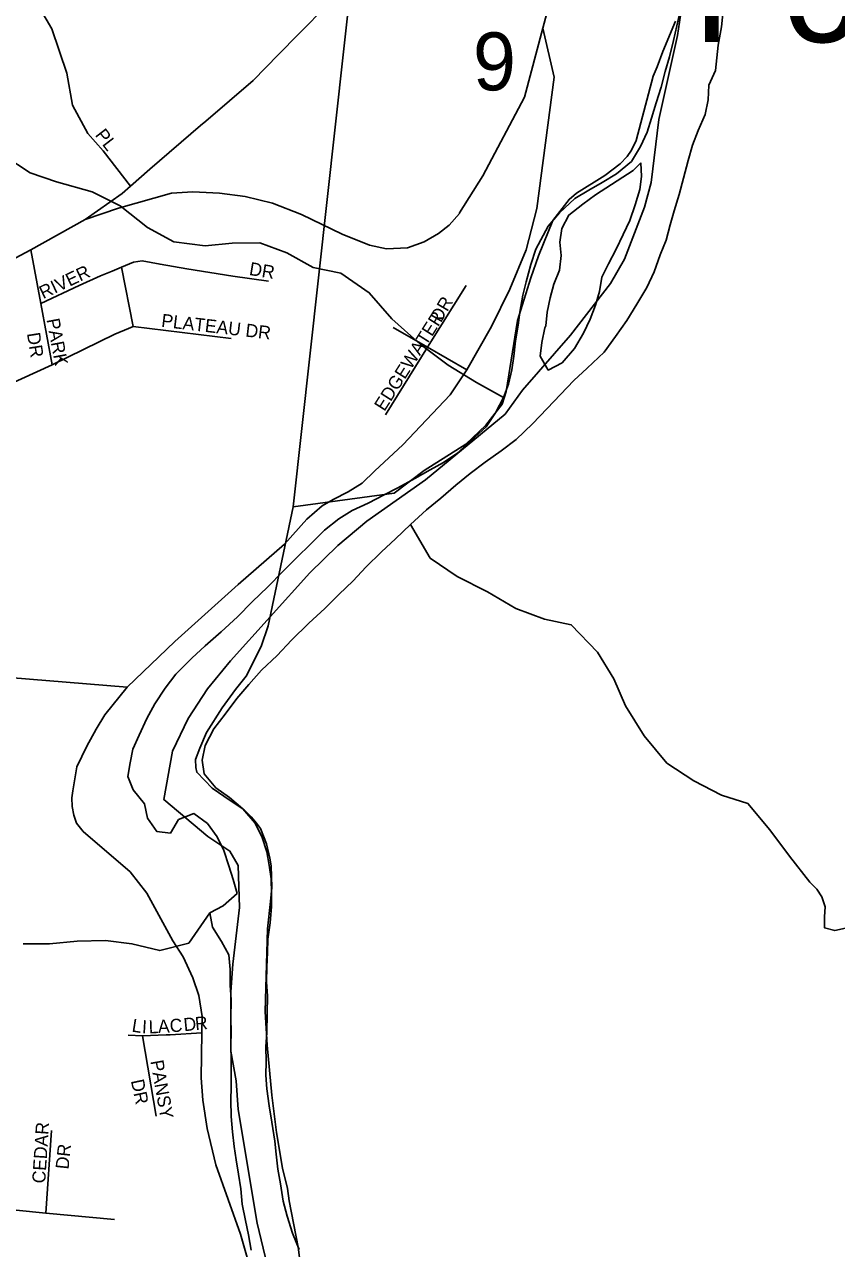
# Model space of a CAD drawing. Extents: x 1310247 to 1664935, y 284496 to 704931.
# Drawn here: x 1470371 to 1473471, y 479785 to 484455 of the extents above; entities that cross this region are included whole.
import ezdxf

# ---------------------------------------------------------------- set-up
doc = ezdxf.new("R2010")
doc.units = 0
for name, color, linetype in [('GM_P_State_Location', 7, 'Continuous'), ('GM_P_State_Shield', 7, 'Continuous'), ('GM_X_Adjacent_County', 7, 'Continuous'), ('GM_X_City_Street', 7, 'Continuous'), ('GM_X_County', 7, 'Continuous'), ('GM_X_County_Road_Text', 7, 'Continuous'), ('GM_X_County_Subdivision_Text', 7, 'Continuous'), ('GM_X_Interstate_Route', 7, 'Continuous'), ('GM_X_Minor_River_Text', 7, 'Continuous'), ('GM_X_State_Location', 7, 'Continuous'), ('GM_X_US_Location', 7, 'Continuous')]:
    doc.layers.add(name, color=color, linetype=linetype)

msp = doc.modelspace()

# ---------------------------------------------------------------- linework, layer by layer
at = {"layer": 'GM_P_State_Shield'}
for points in [[(1471416.8, 484417.5), (1471530.6, 484532.7)], [(1471341, 484340.6), (1471416.8, 484417.5)], [(1471062.5, 484085.7), (1471243.1, 484241.4), (1471341, 484340.6)], [(1468655.8, 482781.6), (1468814.7, 482855.4), (1469126.5, 482999.4), (1469316.2, 483086.2), (1469614.3, 483226), (1469885.5, 483348.7), (1470166.8, 483475.2), (1470296.5, 483542.8), (1470394.3, 483594.9), (1470602.7, 483711), (1470743.1, 483810.4), (1470775, 483838.1), (1470849.2, 483902.5), (1471043.1, 484069), (1471062.5, 484085.7)]]:
    msp.add_lwpolyline(points, dxfattribs=at)
at = {"layer": 'GM_X_Adjacent_County'}
msp.add_lwpolyline([(1471312.7, 479659.7), (1471259, 479882.2), (1471186.9, 480315.9), (1471178.9, 480424.6), (1471158.3, 480538), (1471158.1, 480763.9), (1471166.4, 480870.1), (1471192.1, 481086.1), (1471186.4, 481246), (1471154.9, 481301.3), (1471070.5, 481357.5), (1470903, 481497.5), (1470935.7, 481683.1), (1470996.2, 481806.6), (1471069.8, 481920.2), (1471157.6, 482027.3), (1471460.5, 482362.7), (1471567.1, 482467.1), (1471677.4, 482560), (1471901.3, 482717.7), (1472205.3, 482967.8), (1472271.7, 483060), (1472454.8, 483269.6), (1472607.6, 483466.2), (1472662, 483559.2), (1472737.4, 483758.2), (1472763.4, 483851.8), (1472791.9, 484092.4), (1472863.9, 484412.3), (1472912.9, 484744.8)], dxfattribs=at)
at = {"layer": 'GM_X_City_Street'}
for points in [[(1472874.4, 484504.9), (1472861.3, 484448.9), (1472848.3, 484392.9), (1472833.1, 484330.9), (1472816.1, 484275), (1472801, 484215), (1472781.8, 484155.1), (1472764.7, 484097.2), (1472747.7, 484043.3), (1472722.7, 483989.5), (1472687.5, 483931.9), (1472630.5, 483884.8), (1472575.7, 483851.7), (1472525, 483822.5), (1472472.3, 483791.3), (1472413.1, 483736.2), (1472370, 483684.8), (1472322.3, 483597.3), (1472303.2, 483539.4), (1472286, 483473.4), (1472273, 483421.5), (1472261.8, 483357.4), (1472254.9, 483307.3), (1472245.8, 483247.2), (1472238.7, 483189.1), (1472231.8, 483137), (1472218.8, 483083), (1472199.8, 483031.1), (1472168.7, 482973.4), (1472133.6, 482919.9), (1472074.4, 482866.8), (1472021.4, 482817.5), (1471970.6, 482784.3), (1471919.9, 482755.1), (1471861.1, 482722.1), (1471796.3, 482687.2), (1471743.6, 482660), (1471682.8, 482629), (1471622.1, 482600), (1471571.3, 482568.8), (1471516.4, 482525.7), (1471463.2, 482472.4), (1471410.1, 482421.2), (1471357, 482368), (1471299.8, 482308.8), (1471240.5, 482251.6), (1471183.3, 482194.5), (1471122.1, 482137.3), (1471060.9, 482084.3), (1471009.9, 482037), (1470948.6, 481975.9), (1470907.5, 481922.4), (1470868.3, 481862.9), (1470837.2, 481807.2), (1470807.9, 481743.5), (1470784.9, 481689.7), (1470774, 481637.7), (1470765, 481585.6), (1470786.2, 481535), (1470829.4, 481482), (1470840.5, 481427.5), (1470875.7, 481376.6), (1470927.8, 481369.6), (1470958.8, 481421.3), (1471017.4, 481444.3), (1471068.9, 481407.1), (1471106.2, 481356.2), (1471131.3, 481303.5), (1471150.4, 481244.9), (1471167.5, 481192.4), (1471182.6, 481139.9), (1471129.6, 481092.6), (1471078.9, 481065.5), (1471088, 481011.1), (1471123.1, 480956.2), (1471150.3, 480905.4), (1471155.3, 480849.1), (1471156.3, 480788.8), (1471159.3, 480734.5)], [(1471419.3, 479781.5), (1471394.4, 479844.2), (1471373.4, 479908.9), (1471358.4, 479965.4), (1471347.5, 480031.9), (1471338.5, 480088.3), (1471331.5, 480144.7), (1471326.3, 480195), (1471315.6, 480267.6), (1471304.7, 480330), (1471295.8, 480394.5), (1471292.7, 480446.8), (1471293.6, 480499), (1471292.6, 480555.2), (1471295.6, 480607.4), (1471296.9, 480681.7), (1471298.1, 480748), (1471295, 480802.3), (1471296, 480858.5), (1471299, 480914.7), (1471299.9, 480964.9), (1471309.1, 481027), (1471314.2, 481089.2), (1471313.1, 481139.4), (1471312.1, 481195.7), (1471305, 481248), (1471295.8, 481298.4), (1471278.7, 481353), (1471251.6, 481407.7), (1471204.4, 481462.9), (1471153, 481506), (1471101.5, 481543.1), (1471056.2, 481596.2), (1471049.1, 481648.6), (1471060.2, 481704.6), (1471093.4, 481768.3), (1471136.6, 481823.7), (1471181.8, 481883.1), (1471226.9, 481936.5), (1471276.1, 481991.8), (1471335.2, 482047), (1471390.5, 482106.2), (1471455.9, 482171.3), (1471517.1, 482226.4), (1471570.2, 482279.6), (1471625.4, 482332.8), (1471674.4, 482384.1), (1471733.7, 482443.3), (1471786.8, 482492.5), (1471844, 482547.7), (1471905.2, 482602.8), (1471960.2, 482647.9), (1472017.2, 482697.1), (1472072.2, 482742.2), (1472129.2, 482785.4), (1472190.2, 482828.4), (1472247.2, 482871.5), (1472310.4, 482930.6), (1472365.7, 482989.8), (1472416.8, 483043.1), (1472467.9, 483096.4), (1472519, 483143.6), (1472584.3, 483204.7), (1472627.5, 483264.1), (1472670.7, 483325.6), (1472708, 483387.2), (1472747.2, 483450.7), (1472774.4, 483510.5), (1472797.6, 483576.3), (1472820.7, 483632.1), (1472835.8, 483690.1), (1472850.8, 483744.1), (1472870, 483806), (1472887.1, 483867.9), (1472904.4, 483935.9), (1472921.5, 483993.8), (1472942.5, 484049.7), (1472969.7, 484111.4), (1472980.8, 484167.5), (1472983.8, 484223.6), (1473008.8, 484279.4), (1473018.6, 484375.7), (1473031.9, 484445.7), (1473036.8, 484495.8)], [(1472361.2, 483305.3), (1472357.1, 483297.3), (1472346.1, 483241.3), (1472339.1, 483189.2), (1472370.3, 483136.4), (1472423, 483163.5), (1472470.1, 483218.9), (1472505.3, 483276.5), (1472530.3, 483330.2), (1472551.3, 483384.1), (1472566.3, 483436), (1472575.3, 483490.1), (1472600.3, 483541.8), (1472629.4, 483597.6), (1472656.5, 483653.3), (1472681.5, 483707.1), (1472702.7, 483766.9), (1472719.8, 483824.9), (1472726.7, 483874.9), (1472723.6, 483927.2)], [(1472723.6, 483927.2), (1472694.9, 483897.6), (1472550.4, 483805.4)], [(1472550.4, 483805.4), (1472502, 483768.7), (1472449, 483727.5), (1472422, 483675.8), (1472415.1, 483623.7), (1472420.2, 483573.4), (1472413.2, 483517.2), (1472392.2, 483463.4), (1472377.2, 483411.5), (1472366.2, 483357.4), (1472361.2, 483305.3)], [(1471159.3, 480734.5), (1471158, 480662.2), (1471159.2, 480612), (1471158.2, 480559.8), (1471159.2, 480503.5), (1471160.3, 480451.3), (1471159.4, 480401.1), (1471158.5, 480350.9), (1471159.4, 480288.6), (1471164.4, 480230.2), (1471171.4, 480173.8), (1471178.5, 480123.5), (1471187.6, 480069.1), (1471196.6, 480012.7), (1471201.6, 479954.3), (1471214.5, 479891.8), (1471225.6, 479837.3), (1471236.6, 479778.9)]]:
    msp.add_lwpolyline(points, dxfattribs=at)
at = {"layer": 'GM_X_County'}
for points in [[(1471718.9, 485523.9), (1471396.5, 482614.7), (1471301.4, 482160.7), (1471273.8, 482081.3), (1471217.5, 481968.4), (1471176.5, 481917.3), (1471125.1, 481848.3), (1471065.2, 481753.5), (1471040, 481694), (1471023.1, 481650.4), (1471024.5, 481620.4), (1471028.2, 481602.3), (1471086.9, 481541.1), (1471155.9, 481493.7), (1471209.2, 481458.7), (1471236.7, 481432.1), (1471256.2, 481407.7), (1471271.8, 481387.4), (1471294.6, 481329), (1471307.5, 481274.7), (1471312.9, 481244.6), (1471315.3, 481162.6), (1471310.2, 481108.7), (1471298.1, 481004.9), (1471289.8, 480689.1), (1471297.2, 480561), (1471315.4, 480370.7), (1471332.5, 480228.3), (1471355.7, 480091.9), (1471374.2, 480013.5), (1471381.2, 479967.4), (1471415.7, 479790.7), (1471429.5, 479682.5)], [(1472855.5, 484467.2), (1472807.2, 484352.1), (1472786, 484292.6), (1472771.3, 484256.9), (1472706.4, 484012.2), (1472687.6, 483974.6), (1472671.1, 483950.9), (1472644.6, 483923.5), (1472585.7, 483878.7), (1472478.4, 483810.8), (1472449.9, 483787.4), (1472388.3, 483706.7), (1472333.6, 483571.8), (1472303.9, 483488.4), (1472252.6, 483325.5), (1472209.2, 483054.3), (1472194.2, 483006.6), (1472132.6, 482925.9), (1472055.2, 482853.5), (1471897.2, 482752.7), (1471781.5, 482667), (1471396.5, 482614.7), (1471718.9, 485523.9)]]:
    msp.add_lwpolyline(points, dxfattribs=at)
at = {"layer": 'GM_X_County_Road_Text'}
for points in [[(1472481.3, 485729.3), (1472498.7, 485393), (1472499.2, 485235.2), (1472481.9, 485085), (1472411.1, 484785.3), (1472364.6, 484497.2), (1472349.7, 484441.2), (1472279.4, 484177.8), (1472121.1, 483877.3), (1472031.8, 483735.6)], [(1472031.8, 483735.6), (1472030.9, 483734.1), (1471991.4, 483688.5), (1471951, 483657.3), (1471897.1, 483625.2), (1471832.7, 483602.3), (1471752.8, 483599.2), (1471687.5, 483612.7), (1471583.7, 483655.3), (1471428.1, 483730), (1471317.1, 483772.5), (1471213.3, 483798.4), (1471115.8, 483810.9), (1471013.1, 483816.1), (1470931.6, 483811.4), (1470729.1, 483754.3), (1470602.7, 483711)]]:
    msp.add_lwpolyline(points, dxfattribs=at)
at = {"layer": 'GM_X_County_Subdivision_Text'}
for points in [[(1471223.2, 479741.8), (1471195.5, 479840.3), (1471101.7, 480104.9), (1471068.6, 480242.6), (1471051.1, 480350.6), (1471045.2, 480436.4), (1471047.7, 480608.1), (1471048.6, 480669.7), (1471036.6, 480750.7), (1471013.2, 480817.8), (1470976.3, 480898.1), (1470936.9, 480959.1), (1470838.4, 481141.1), (1470773.6, 481222.1), (1470594.7, 481376.6), (1470569, 481407.8), (1470559.2, 481438.4), (1470552.4, 481471.6), (1470550.9, 481504.7), (1470554.8, 481531.2), (1470571.1, 481623.1), (1470608.9, 481701.4), (1470643.7, 481767), (1470678, 481820.7), (1470762.5, 481926.3), (1470945.1, 482100.5), (1471186.9, 482318.4), (1471363.2, 482472.5), (1471448.8, 482567.4), (1471506.9, 482618.3), (1471549.5, 482642.4), (1471606.8, 482672.2), (1471659.5, 482705.4), (1471707.7, 482751.6), (1471815.6, 482851.7), (1471996.1, 483041.3), (1472059.7, 483137.6), (1472153.5, 483302), (1472224, 483445.1), (1472286.6, 483595.2), (1472326.2, 483753), (1472393.3, 484253.6), (1472349.7, 484441.2)], [(1470042.7, 481979.7), (1470156, 481975.6), (1470762.5, 481926.3)]]:
    msp.add_lwpolyline(points, dxfattribs=at)
at = {"layer": 'GM_X_Minor_River_Text'}
for points in [[(1472199.8, 483031.1), (1472096.4, 483088.7), (1471988, 483154.8), (1471881.6, 483235), (1471773.2, 483331.2), (1471686.9, 483431.5), (1471578.6, 483505.6), (1471472.2, 483527.7), (1471371.9, 483583.8), (1471269.5, 483621.9), (1471163.2, 483619.9), (1471060.9, 483609.9), (1470940.5, 483626), (1470840.2, 483680.1), (1470735.8, 483762.3), (1470629.4, 483816.4), (1470493, 483854.5), (1470392.7, 483888.6), (1470292.3, 483954.7)], [(1471844, 482547.7), (1471920, 482419.1), (1472022.4, 482348.9), (1472138.8, 482290.8), (1472247.1, 482226.6), (1472355.5, 482186.5), (1472457.8, 482164.5), (1472558.2, 482060.2), (1472620.4, 481958), (1472664.6, 481855.7), (1472736.8, 481741.5), (1472823.1, 481637.2), (1472925.5, 481569), (1473031.2, 481514.9), (1473132.6, 481482.8), (1473216.2, 481382.6), (1473291.8, 481282.3), (1473369.4, 481182.1), (1473395.2, 481156)], [(1473504.6, 481007.4), (1473464.3, 480998), (1473424.4, 481008.7), (1473425.1, 481050.8), (1473427.7, 481088.8), (1473414.3, 481127.1), (1473395.2, 481156)], [(1471078.9, 481065.5), (1470997.5, 480949.6), (1470887.2, 480921.5), (1470780.8, 480947.6), (1470680.5, 480959.6), (1470572.2, 480957.6), (1470465.8, 480947.6), (1470365.5, 480947.6)]]:
    msp.add_lwpolyline(points, dxfattribs=at)
at = {"layer": 'GM_X_State_Location'}
for points in [[(1470775, 483838.1), (1470671.3, 483972.3), (1470612.7, 484038.2), (1470554.5, 484147.3), (1470532.7, 484268.6), (1470474.5, 484438.4), (1470384.8, 484593.7), (1470316.8, 484850.9), (1470168.9, 485074), (1470037.9, 485239)], [(1470394.3, 483594.9), (1470432.6, 483390.7), (1470476.2, 483155.7)], [(1470432.6, 483390.7), (1470579.9, 483458.6), (1470660.3, 483495.5), (1470706, 483514.2), (1470740.7, 483529.2), (1470787.4, 483548.4), (1470820.1, 483552.5), (1470888.6, 483540.1), (1470990.8, 483523), (1471165.6, 483495), (1471302.5, 483475.8)], [(1470740.7, 483529.2), (1470785.9, 483302.5)], [(1471748.9, 482966), (1471909.9, 483223.5), (1472056.6, 483458.3)], [(1470158.7, 482935.7), (1470163.9, 482995.4), (1470178.4, 483015.6), (1470212.6, 483039), (1470300.8, 483076.3), (1470476.2, 483155.7), (1470715.8, 483273.5), (1470767.3, 483294.8)], [(1470767.3, 483294.8), (1470785.9, 483302.5), (1471159.9, 483256.3)], [(1471778.5, 483298.8), (1471909.9, 483223.5), (1472059.7, 483137.6)], [(1470766.3, 480599.6), (1470820.6, 480597), (1470911.5, 480599.9)], [(1470873.4, 480290.3), (1470820.6, 480597)], [(1470911.5, 480599.9), (1470926.9, 480600.4), (1471047.7, 480608.1)], [(1470451.7, 479920), (1470474.2, 480235.1)], [(1467894.5, 480187.7), (1468302.1, 480146.7), (1469025.6, 480071.1), (1469733, 479992.3), (1470451.7, 479920), (1470713.8, 479895.9)]]:
    msp.add_lwpolyline(points, dxfattribs=at)

# ---------------------------------------------------------------- texts
at = {"layer": 'GM_P_State_Location'}
for s, rotation, p in [('PL', 307.5629, (1470638.1, 484032.7)), ('RIVER', 25.3405, (1470441.9, 483406.4)), ('DR', 350.5318, (1471226.2, 483499.5)), ('DR', 59.5361, (1471960.1, 483314.6)), ('PLATEAU DR', 353.3688, (1470891.3, 483301.6)), ('EDGEWATER', 57.5789, (1471744.7, 482976)), ('PARK', 280.7134, (1470454.5, 483329)), ('DR', 278.9785, (1470379.9, 483276)), ('L', 351.0856, (1470778.2, 480612.9)), ('I', 356.5712, (1470818.2, 480606.9)), ('L', 2.3654, (1470845.7, 480605.5)), ('A', 2.9019, (1470881.3, 480607)), ('C', 4.84, (1470927.1, 480609.4)), ('D', 5.3684, (1470980.2, 480614)), ('R', 5.3505, (1471024, 480618.1)), ('PANSY', 280.0795, (1470851.1, 480499.9)), ('DR', 281.8927, (1470776.6, 480425.4)), ('CEDAR', 86.266, (1470449.6, 480032.4)), ('DR', 83.9832, (1470538.7, 480085.5))]:
    msp.add_text(s, height=50, rotation=rotation, dxfattribs=at).set_placement(p)
at = {"layer": 'GM_X_Interstate_Route'}
msp.add_text('Foster', height=417, rotation=0, dxfattribs=at).set_placement((1472923, 484387.6))
at = {"layer": 'GM_X_US_Location'}
msp.add_text('9', height=221, rotation=0, dxfattribs=at).set_placement((1472082.6, 484203.3))

doc.saveas('drawing.dxf')
